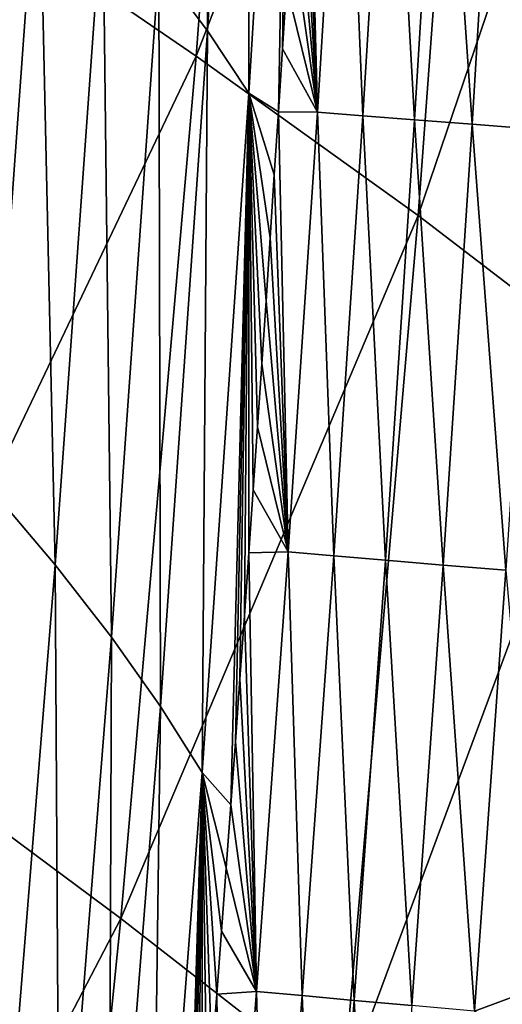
# Model space of a CAD drawing. Header units: millimetres. Extents: x -300 to 300, y -500 to 500.
# Tile 348 of 656: x 274 to 283, y -182 to -164. Entities that reach past the tile are written whole.
import ezdxf

# ---------------------------------------------------------------- set-up
doc = ezdxf.new("R2010")
doc.units = ezdxf.units.MM
doc.header["$LTSCALE"] = 81.481481
for name, color, linetype in [('19', 7, 'CONTINUOUS'), ('21', 7, 'CONTINUOUS'), ('26', 7, 'CONTINUOUS')]:
    doc.layers.add(name, color=color, linetype=linetype)

msp = doc.modelspace()

# ---------------------------------------------------------------- linework, layer by layer
at = {"layer": '19', "color": 7, "linetype": 'CONTINUOUS'}
for points in [[(277.575, -164.529, 34.622), (278.788, -148.318, 34.53), (273.056, -161.438, 38.067), (277.575, -164.529, 34.622)], [(277.575, -164.529, 34.622), (282.832, -150.961, 30.897), (278.788, -148.318, 34.53), (277.575, -164.529, 34.622)], [(281.62, -167.434, 30.982), (282.832, -150.961, 30.897), (277.575, -164.529, 34.622), (281.62, -167.434, 30.982)], [(281.62, -167.434, 30.982), (286.378, -153.434, 27.066), (282.832, -150.961, 30.897), (281.62, -167.434, 30.982)], [(285.171, -170.149, 27.142), (286.378, -153.434, 27.066), (281.62, -167.434, 30.982), (285.171, -170.149, 27.142)], [(271.687, -176.885, 38.174), (277.575, -164.529, 34.622), (273.056, -161.438, 38.067), (271.687, -176.885, 38.174)], [(276.202, -180.244, 34.722), (277.575, -164.529, 34.622), (271.687, -176.885, 38.174), (276.202, -180.244, 34.722)], [(276.202, -180.244, 34.722), (281.62, -167.434, 30.982), (277.575, -164.529, 34.622), (276.202, -180.244, 34.722)], [(280.247, -183.397, 31.075), (281.62, -167.434, 30.982), (276.202, -180.244, 34.722), (280.247, -183.397, 31.075)], [(280.247, -183.397, 31.075), (285.171, -170.149, 27.142), (281.62, -167.434, 30.982), (280.247, -183.397, 31.075)], [(283.803, -186.339, 27.226), (285.171, -170.149, 27.142), (280.247, -183.397, 31.075), (283.803, -186.339, 27.226)], [(270.156, -191.856, 38.29), (276.202, -180.244, 34.722), (271.687, -176.885, 38.174), (270.156, -191.856, 38.29)], [(274.665, -195.469, 34.831), (276.202, -180.244, 34.722), (270.156, -191.856, 38.29), (274.665, -195.469, 34.831)], [(274.665, -195.469, 34.831), (280.247, -183.397, 31.075), (276.202, -180.244, 34.722), (274.665, -195.469, 34.831)]]:
    msp.add_3dface(points, dxfattribs=at)
at = {"layer": '21', "color": 7, "linetype": 'CONTINUOUS'}
for points in [[(276.899, -162.884, 14.042), (277.682, -150.35, 14.057), (277.784, -164.07, 12.532), (276.899, -162.884, 14.042)], [(277.784, -164.07, 12.532), (277.682, -150.35, 14.057), (278.562, -151.458, 12.559), (277.784, -164.07, 12.532)], [(277.784, -164.07, 12.532), (278.562, -151.458, 12.559), (278.539, -165.204, 11.025), (277.784, -164.07, 12.532)], [(278.539, -165.204, 11.025), (278.562, -151.458, 12.559), (279.313, -152.518, 11.064), (278.539, -165.204, 11.025)], [(278.539, -165.204, 11.025), (279.313, -152.518, 11.064), (279.076, -165.543, 9.851), (278.539, -165.204, 11.025)], [(279.076, -165.543, 9.851), (279.313, -152.518, 11.064), (279.15, -164.396, 9.854), (279.076, -165.543, 9.851)], [(279.15, -164.396, 9.854), (279.313, -152.518, 11.064), (279.223, -163.249, 9.857), (279.15, -164.396, 9.854)], [(273.836, -172.423, 17.087), (273.39, -159.004, 18.609), (274.71, -160.351, 17.08), (273.836, -172.423, 17.087)], [(273.836, -172.423, 17.087), (274.71, -160.351, 17.08), (275.008, -173.8, 15.554), (273.836, -172.423, 17.087)], [(275.008, -173.8, 15.554), (274.71, -160.351, 17.08), (275.877, -161.644, 15.557), (275.008, -173.8, 15.554)], [(275.008, -173.8, 15.554), (275.877, -161.644, 15.557), (276.035, -175.119, 14.026), (275.008, -173.8, 15.554)], [(276.035, -175.119, 14.026), (275.877, -161.644, 15.557), (276.899, -162.884, 14.042), (276.035, -175.119, 14.026)], [(276.035, -175.119, 14.026), (276.899, -162.884, 14.042), (276.925, -176.379, 12.504), (276.035, -175.119, 14.026)], [(276.925, -176.379, 12.504), (276.899, -162.884, 14.042), (277.784, -164.07, 12.532), (276.925, -176.379, 12.504)], [(276.925, -176.379, 12.504), (277.784, -164.07, 12.532), (277.685, -177.583, 10.983), (276.925, -176.379, 12.504)], [(277.685, -177.583, 10.983), (277.784, -164.07, 12.532), (278.539, -165.204, 11.025), (277.685, -177.583, 10.983)], [(277.685, -177.583, 10.983), (278.539, -165.204, 11.025), (278.208, -178.174, 9.813), (277.685, -177.583, 10.983)], [(278.208, -178.174, 9.813), (278.539, -165.204, 11.025), (278.291, -177.025, 9.817), (278.208, -178.174, 9.813)], [(278.291, -177.025, 9.817), (278.539, -165.204, 11.025), (278.374, -175.876, 9.82), (278.291, -177.025, 9.817)], [(278.374, -175.876, 9.82), (278.539, -165.204, 11.025), (278.455, -174.727, 9.824), (278.374, -175.876, 9.82)], [(278.455, -174.727, 9.824), (278.539, -165.204, 11.025), (278.536, -173.579, 9.827), (278.455, -174.727, 9.824)], [(278.536, -173.579, 9.827), (278.539, -165.204, 11.025), (278.616, -172.431, 9.831), (278.536, -173.579, 9.827)], [(278.616, -172.431, 9.831), (278.539, -165.204, 11.025), (278.694, -171.282, 9.834), (278.616, -172.431, 9.831)], [(278.694, -171.282, 9.834), (278.539, -165.204, 11.025), (278.772, -170.134, 9.837), (278.694, -171.282, 9.834)], [(278.772, -170.134, 9.837), (278.539, -165.204, 11.025), (278.85, -168.986, 9.841), (278.772, -170.134, 9.837)], [(278.85, -168.986, 9.841), (278.539, -165.204, 11.025), (278.926, -167.839, 9.844), (278.85, -168.986, 9.841)], [(278.926, -167.839, 9.844), (278.539, -165.204, 11.025), (279.001, -166.691, 9.847), (278.926, -167.839, 9.844)], [(279.001, -166.691, 9.847), (278.539, -165.204, 11.025), (279.076, -165.543, 9.851), (279.001, -166.691, 9.847)], [(274.056, -185.664, 15.55), (273.836, -172.423, 17.087), (275.008, -173.8, 15.554), (274.056, -185.664, 15.55)], [(274.056, -185.664, 15.55), (275.008, -173.8, 15.554), (275.088, -187.057, 14.01), (274.056, -185.664, 15.55)], [(275.088, -187.057, 14.01), (275.008, -173.8, 15.554), (276.035, -175.119, 14.026), (275.088, -187.057, 14.01)], [(275.088, -187.057, 14.01), (276.035, -175.119, 14.026), (275.983, -188.388, 12.473), (275.088, -187.057, 14.01)], [(275.983, -188.388, 12.473), (276.035, -175.119, 14.026), (276.925, -176.379, 12.504), (275.983, -188.388, 12.473)], [(275.983, -188.388, 12.473), (276.925, -176.379, 12.504), (276.748, -189.656, 10.938), (275.983, -188.388, 12.473)], [(276.748, -189.656, 10.938), (276.925, -176.379, 12.504), (277.685, -177.583, 10.983), (276.748, -189.656, 10.938)], [(276.748, -189.656, 10.938), (277.685, -177.583, 10.983), (277.321, -189.668, 9.775), (276.748, -189.656, 10.938)], [(277.321, -189.668, 9.775), (277.685, -177.583, 10.983), (277.415, -188.518, 9.779), (277.321, -189.668, 9.775)], [(277.415, -188.518, 9.779), (277.685, -177.583, 10.983), (277.507, -187.369, 9.783), (277.415, -188.518, 9.779)], [(277.507, -187.369, 9.783), (277.685, -177.583, 10.983), (277.598, -186.219, 9.786), (277.507, -187.369, 9.783)], [(277.598, -186.219, 9.786), (277.685, -177.583, 10.983), (277.688, -185.069, 9.79), (277.598, -186.219, 9.786)], [(277.688, -185.069, 9.79), (277.685, -177.583, 10.983), (277.777, -183.92, 9.794), (277.688, -185.069, 9.79)], [(277.777, -183.92, 9.794), (277.685, -177.583, 10.983), (277.865, -182.77, 9.798), (277.777, -183.92, 9.794)], [(277.865, -182.77, 9.798), (277.685, -177.583, 10.983), (277.952, -181.621, 9.802), (277.865, -182.77, 9.798)], [(277.952, -181.621, 9.802), (277.685, -177.583, 10.983), (278.038, -180.472, 9.806), (277.952, -181.621, 9.802)], [(278.038, -180.472, 9.806), (277.685, -177.583, 10.983), (278.123, -179.322, 9.809), (278.038, -180.472, 9.806)], [(278.123, -179.322, 9.809), (277.685, -177.583, 10.983), (278.208, -178.174, 9.813), (278.123, -179.322, 9.809)]]:
    msp.add_3dface(points, dxfattribs=at)
at = {"layer": '26', "color": 7, "linetype": 'CONTINUOUS'}
for points in [[(279.506, -158.661, 9.869), (279.575, -157.514, 9.872), (279.787, -165.547, 8.407), (279.506, -158.661, 9.869)], [(279.575, -157.514, 9.872), (280.281, -157.523, 8.422), (279.787, -165.547, 8.407), (279.575, -157.514, 9.872)], [(280.281, -157.523, 8.422), (280.616, -165.614, 7.013), (279.787, -165.547, 8.407), (280.281, -157.523, 8.422)], [(281.107, -157.585, 7.021), (280.616, -165.614, 7.013), (280.281, -157.523, 8.422), (281.107, -157.585, 7.021)], [(281.107, -157.585, 7.021), (281.558, -165.689, 5.687), (280.616, -165.614, 7.013), (281.107, -157.585, 7.021)], [(282.047, -157.654, 5.688), (281.558, -165.689, 5.687), (281.107, -157.585, 7.021), (282.047, -157.654, 5.688)], [(282.047, -157.654, 5.688), (282.604, -165.77, 4.442), (281.558, -165.689, 5.687), (282.047, -157.654, 5.688)], [(283.092, -157.729, 4.436), (282.604, -165.77, 4.442), (282.047, -157.654, 5.688), (283.092, -157.729, 4.436)], [(283.092, -157.729, 4.436), (283.745, -165.857, 3.29), (282.604, -165.77, 4.442), (283.092, -157.729, 4.436)], [(284.232, -157.81, 3.278), (283.745, -165.857, 3.29), (283.092, -157.729, 4.436), (284.232, -157.81, 3.278)], [(279.437, -159.808, 9.866), (279.506, -158.661, 9.869), (279.787, -165.547, 8.407), (279.437, -159.808, 9.866)], [(279.366, -160.955, 9.863), (279.437, -159.808, 9.866), (279.787, -165.547, 8.407), (279.366, -160.955, 9.863)], [(279.295, -162.102, 9.86), (279.366, -160.955, 9.863), (279.787, -165.547, 8.407), (279.295, -162.102, 9.86)], [(279.223, -163.249, 9.857), (279.295, -162.102, 9.86), (279.787, -165.547, 8.407), (279.223, -163.249, 9.857)], [(279.15, -164.396, 9.854), (279.223, -163.249, 9.857), (279.787, -165.547, 8.407), (279.15, -164.396, 9.854)], [(279.076, -165.543, 9.851), (279.15, -164.396, 9.854), (279.787, -165.547, 8.407), (279.076, -165.543, 9.851)], [(279.001, -166.691, 9.847), (279.076, -165.543, 9.851), (279.253, -173.564, 8.391), (279.001, -166.691, 9.847)], [(279.076, -165.543, 9.851), (279.787, -165.547, 8.407), (279.253, -173.564, 8.391), (279.076, -165.543, 9.851)], [(279.787, -165.547, 8.407), (280.085, -173.636, 7.004), (279.253, -173.564, 8.391), (279.787, -165.547, 8.407)], [(280.616, -165.614, 7.013), (280.085, -173.636, 7.004), (279.787, -165.547, 8.407), (280.616, -165.614, 7.013)], [(280.616, -165.614, 7.013), (281.029, -173.716, 5.685), (280.085, -173.636, 7.004), (280.616, -165.614, 7.013)], [(281.558, -165.689, 5.687), (281.029, -173.716, 5.685), (280.616, -165.614, 7.013), (281.558, -165.689, 5.687)], [(281.558, -165.689, 5.687), (282.077, -173.804, 4.447), (281.029, -173.716, 5.685), (281.558, -165.689, 5.687)], [(282.604, -165.77, 4.442), (282.077, -173.804, 4.447), (281.558, -165.689, 5.687), (282.604, -165.77, 4.442)], [(282.604, -165.77, 4.442), (283.218, -173.898, 3.303), (282.077, -173.804, 4.447), (282.604, -165.77, 4.442)], [(283.745, -165.857, 3.29), (283.218, -173.898, 3.303), (282.604, -165.77, 4.442), (283.745, -165.857, 3.29)], [(278.926, -167.839, 9.844), (279.001, -166.691, 9.847), (279.253, -173.564, 8.391), (278.926, -167.839, 9.844)], [(278.85, -168.986, 9.841), (278.926, -167.839, 9.844), (279.253, -173.564, 8.391), (278.85, -168.986, 9.841)], [(278.772, -170.134, 9.837), (278.85, -168.986, 9.841), (279.253, -173.564, 8.391), (278.772, -170.134, 9.837)], [(278.694, -171.282, 9.834), (278.772, -170.134, 9.837), (279.253, -173.564, 8.391), (278.694, -171.282, 9.834)], [(278.616, -172.431, 9.831), (278.694, -171.282, 9.834), (279.253, -173.564, 8.391), (278.616, -172.431, 9.831)], [(278.536, -173.579, 9.827), (278.616, -172.431, 9.831), (279.253, -173.564, 8.391), (278.536, -173.579, 9.827)], [(278.455, -174.727, 9.824), (278.536, -173.579, 9.827), (278.676, -181.572, 8.374), (278.455, -174.727, 9.824)], [(278.536, -173.579, 9.827), (279.253, -173.564, 8.391), (278.676, -181.572, 8.374), (278.536, -173.579, 9.827)], [(279.253, -173.564, 8.391), (279.511, -181.65, 6.994), (278.676, -181.572, 8.374), (279.253, -173.564, 8.391)], [(280.085, -173.636, 7.004), (279.511, -181.65, 6.994), (279.253, -173.564, 8.391), (280.085, -173.636, 7.004)], [(280.085, -173.636, 7.004), (280.458, -181.736, 5.683), (279.511, -181.65, 6.994), (280.085, -173.636, 7.004)], [(281.029, -173.716, 5.685), (280.458, -181.736, 5.683), (280.085, -173.636, 7.004), (281.029, -173.716, 5.685)], [(281.029, -173.716, 5.685), (281.508, -181.83, 4.453), (280.458, -181.736, 5.683), (281.029, -173.716, 5.685)], [(282.077, -173.804, 4.447), (281.508, -181.83, 4.453), (281.029, -173.716, 5.685), (282.077, -173.804, 4.447)], [(282.077, -173.804, 4.447), (282.649, -181.931, 3.316), (281.508, -181.83, 4.453), (282.077, -173.804, 4.447)], [(283.218, -173.898, 3.303), (282.649, -181.931, 3.316), (282.077, -173.804, 4.447), (283.218, -173.898, 3.303)], [(283.218, -173.898, 3.303), (283.894, -181.472, 2.293), (282.649, -181.931, 3.316), (283.218, -173.898, 3.303)], [(278.374, -175.876, 9.82), (278.455, -174.727, 9.824), (278.676, -181.572, 8.374), (278.374, -175.876, 9.82)], [(278.291, -177.025, 9.817), (278.374, -175.876, 9.82), (278.676, -181.572, 8.374), (278.291, -177.025, 9.817)], [(278.208, -178.174, 9.813), (278.291, -177.025, 9.817), (278.676, -181.572, 8.374), (278.208, -178.174, 9.813)], [(278.123, -179.322, 9.809), (278.208, -178.174, 9.813), (278.676, -181.572, 8.374), (278.123, -179.322, 9.809)], [(278.038, -180.472, 9.806), (278.123, -179.322, 9.809), (278.676, -181.572, 8.374), (278.038, -180.472, 9.806)], [(277.952, -181.621, 9.802), (278.038, -180.472, 9.806), (278.676, -181.572, 8.374), (277.952, -181.621, 9.802)], [(277.952, -181.621, 9.802), (278.676, -181.572, 8.374), (278.055, -189.57, 8.355), (277.952, -181.621, 9.802)], [(278.676, -181.572, 8.374), (278.893, -189.654, 6.984), (278.055, -189.57, 8.355), (278.676, -181.572, 8.374)], [(279.511, -181.65, 6.994), (278.893, -189.654, 6.984), (278.676, -181.572, 8.374), (279.511, -181.65, 6.994)], [(283.894, -181.472, 2.293), (283.812, -182.595, 2.296), (282.649, -181.931, 3.316), (283.894, -181.472, 2.293)], [(277.865, -182.77, 9.798), (277.952, -181.621, 9.802), (278.055, -189.57, 8.355), (277.865, -182.77, 9.798)], [(279.511, -181.65, 6.994), (279.843, -189.747, 5.68), (278.893, -189.654, 6.984), (279.511, -181.65, 6.994)], [(280.458, -181.736, 5.683), (279.843, -189.747, 5.68), (279.511, -181.65, 6.994), (280.458, -181.736, 5.683)], [(280.458, -181.736, 5.683), (280.894, -189.848, 4.458), (279.843, -189.747, 5.68), (280.458, -181.736, 5.683)], [(281.508, -181.83, 4.453), (280.894, -189.848, 4.458), (280.458, -181.736, 5.683), (281.508, -181.83, 4.453)]]:
    msp.add_3dface(points, dxfattribs=at)

doc.saveas('drawing.dxf')
